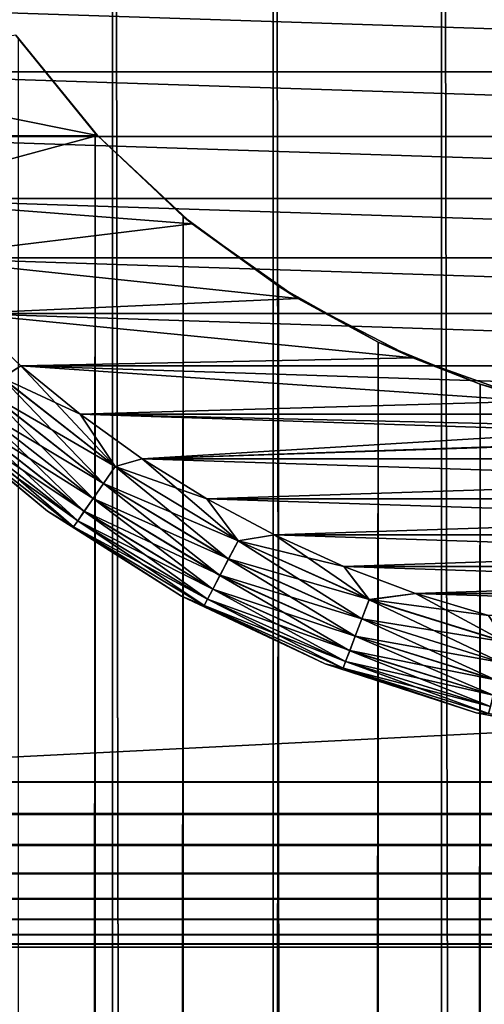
# Model space of a CAD drawing. Extents: x -265 to 265, y 0 to 1027.
# Tile 256 of 396: x -258 to -253, y 984 to 995. Entities that reach past the tile are written whole.
import ezdxf

# ---------------------------------------------------------------- set-up
doc = ezdxf.new("R2010")
doc.units = 0
doc.header["$LTSCALE"] = 65.185185
for name, color, linetype in [('211', 7, 'CONTINUOUS'), ('212', 7, 'CONTINUOUS'), ('217', 7, 'CONTINUOUS'), ('221', 7, 'CONTINUOUS'), ('222', 7, 'CONTINUOUS'), ('223', 7, 'CONTINUOUS'), ('227', 7, 'CONTINUOUS'), ('231', 7, 'CONTINUOUS'), ('4', 7, 'CONTINUOUS'), ('5', 7, 'CONTINUOUS'), ('6', 7, 'CONTINUOUS'), ('7', 7, 'CONTINUOUS'), ('8', 7, 'CONTINUOUS')]:
    doc.layers.add(name, color=color, linetype=linetype)

msp = doc.modelspace()

# ---------------------------------------------------------------- linework, layer by layer
at = {"layer": '211', "color": 7, "linetype": 'CONTINUOUS'}
for points in [[(-258.521, 1, 12.345), (-256.971, 1, 13.282), (-258.521, 1019, 12.345), (-258.521, 1, 12.345)], [(-258.521, 1019, 12.345), (-256.971, 1, 13.282), (-256.971, 1019, 13.282), (-258.521, 1019, 12.345)], [(-256.971, 1, 13.282), (-255.319, 1, 14.025), (-256.971, 1019, 13.282), (-256.971, 1, 13.282)], [(-256.971, 1019, 13.282), (-255.319, 1, 14.025), (-255.319, 1019, 14.025), (-256.971, 1019, 13.282)], [(-255.319, 1, 14.025), (-253.59, 1, 14.564), (-255.319, 1019, 14.025), (-255.319, 1, 14.025)], [(-255.319, 1019, 14.025), (-253.59, 1, 14.564), (-253.59, 1019, 14.564), (-255.319, 1019, 14.025)], [(-253.59, 1, 14.564), (-251.808, 1, 14.891), (-253.59, 1019, 14.564), (-253.59, 1, 14.564)], [(-253.59, 1019, 14.564), (-251.808, 1, 14.891), (-251.808, 1019, 14.891), (-253.59, 1019, 14.564)]]:
    msp.add_3dface(points, dxfattribs=at)
at = {"layer": '212', "color": 7, "linetype": 'CONTINUOUS'}
for points in [[(-257.938, 994.339, -12.727), (-257.148, 993.369, -13.187), (-257.938, 25.661, -12.727), (-257.938, 994.339, -12.727)], [(-257.938, 25.661, -12.727), (-257.148, 993.369, -13.187), (-257.148, 26.631, -13.187), (-257.938, 25.661, -12.727)], [(-257.148, 993.369, -13.187), (-256.245, 992.512, -13.638), (-257.148, 26.631, -13.187), (-257.148, 993.369, -13.187)], [(-257.148, 26.631, -13.187), (-256.245, 992.512, -13.638), (-256.245, 27.488, -13.638), (-257.148, 26.631, -13.187)], [(-256.245, 992.512, -13.638), (-255.266, 991.794, -14.045), (-256.245, 27.488, -13.638), (-256.245, 992.512, -13.638)], [(-256.245, 27.488, -13.638), (-255.266, 991.794, -14.045), (-255.266, 28.206, -14.045), (-256.245, 27.488, -13.638)], [(-255.266, 991.794, -14.045), (-254.241, 991.221, -14.388), (-255.266, 28.206, -14.045), (-255.266, 991.794, -14.045)], [(-255.266, 28.206, -14.045), (-254.241, 991.221, -14.388), (-254.241, 28.779, -14.388), (-255.266, 28.206, -14.045)], [(-254.241, 991.221, -14.388), (-253.193, 990.788, -14.656), (-254.241, 28.779, -14.388), (-254.241, 991.221, -14.388)], [(-254.241, 28.779, -14.388), (-253.193, 990.788, -14.656), (-253.193, 29.212, -14.656), (-254.241, 28.779, -14.388)], [(-253.193, 990.788, -14.656), (-252.132, 990.486, -14.848), (-253.193, 29.212, -14.656), (-253.193, 990.788, -14.656)], [(-253.193, 29.212, -14.656), (-252.132, 990.486, -14.848), (-252.132, 29.514, -14.848), (-253.193, 29.212, -14.656)]]:
    msp.add_3dface(points, dxfattribs=at)
at = {"layer": '217', "color": 7, "linetype": 'CONTINUOUS'}
for points in [[(-257.126, 993.345, -25), (-257.938, 994.339, -12.727), (-257.965, 994.377, -25), (-257.126, 993.345, -25)], [(-257.148, 993.369, -13.187), (-257.938, 994.339, -12.727), (-257.126, 993.345, -25), (-257.148, 993.369, -13.187)], [(-256.245, 992.512, -13.638), (-257.148, 993.369, -13.187), (-257.126, 993.345, -25), (-256.245, 992.512, -13.638)], [(-256.153, 992.437, -25), (-256.245, 992.512, -13.638), (-257.126, 993.345, -25), (-256.153, 992.437, -25)], [(-255.266, 991.794, -14.045), (-256.245, 992.512, -13.638), (-256.153, 992.437, -25), (-255.266, 991.794, -14.045)], [(-255.066, 991.669, -25), (-255.266, 991.794, -14.045), (-256.153, 992.437, -25), (-255.066, 991.669, -25)], [(-254.241, 991.221, -14.388), (-255.266, 991.794, -14.045), (-255.066, 991.669, -25), (-254.241, 991.221, -14.388)], [(-253.884, 991.057, -25), (-254.241, 991.221, -14.388), (-255.066, 991.669, -25), (-253.884, 991.057, -25)], [(-253.193, 990.788, -14.656), (-254.241, 991.221, -14.388), (-253.884, 991.057, -25), (-253.193, 990.788, -14.656)], [(-252.631, 990.612, -25), (-253.193, 990.788, -14.656), (-253.884, 991.057, -25), (-252.631, 990.612, -25)], [(-252.132, 990.486, -14.848), (-253.193, 990.788, -14.656), (-252.631, 990.612, -25), (-252.132, 990.486, -14.848)]]:
    msp.add_3dface(points, dxfattribs=at)
at = {"layer": '221', "color": 7, "linetype": 'CONTINUOUS'}
for points in [[(-257.126, 993.345, -25), (-257.965, 994.377, -25), (-260.392, 994, -25), (-257.126, 993.345, -25)], [(-259.978, 993.333, -25), (-257.126, 993.345, -25), (-260.392, 994, -25), (-259.978, 993.333, -25)], [(-259.52, 992.695, -25), (-257.126, 993.345, -25), (-259.978, 993.333, -25), (-259.52, 992.695, -25)], [(-256.153, 992.437, -25), (-257.126, 993.345, -25), (-259.52, 992.695, -25), (-256.153, 992.437, -25)], [(-259.022, 992.088, -25), (-256.153, 992.437, -25), (-259.52, 992.695, -25), (-259.022, 992.088, -25)], [(-255.066, 991.669, -25), (-256.153, 992.437, -25), (-259.022, 992.088, -25), (-255.066, 991.669, -25)], [(-258.485, 991.515, -25), (-255.066, 991.669, -25), (-259.022, 992.088, -25), (-258.485, 991.515, -25)], [(-253.884, 991.057, -25), (-255.066, 991.669, -25), (-258.485, 991.515, -25), (-253.884, 991.057, -25)], [(-257.912, 990.978, -25), (-253.884, 991.057, -25), (-258.485, 991.515, -25), (-257.912, 990.978, -25)], [(-252.631, 990.612, -25), (-253.884, 991.057, -25), (-257.912, 990.978, -25), (-252.631, 990.612, -25)], [(-257.305, 990.48, -25), (-252.631, 990.612, -25), (-257.912, 990.978, -25), (-257.305, 990.48, -25)], [(-251.328, 990.341, -25), (-252.631, 990.612, -25), (-257.305, 990.48, -25), (-251.328, 990.341, -25)], [(-256.667, 990.022, -25), (-251.328, 990.341, -25), (-257.305, 990.48, -25), (-256.667, 990.022, -25)], [(-250, 990.25, -25), (-256.667, 990.022, -25), (-242.695, 990.48, -25), (-250, 990.25, -25)], [(-242.695, 990.48, -25), (-256.667, 990.022, -25), (-243.333, 990.022, -25), (-242.695, 990.48, -25)], [(-250, 990.25, -25), (-251.328, 990.341, -25), (-256.667, 990.022, -25), (-250, 990.25, -25)], [(-256.667, 990.022, -25), (-256, 989.608, -25), (-243.333, 990.022, -25), (-256.667, 990.022, -25)], [(-243.333, 990.022, -25), (-256, 989.608, -25), (-244, 989.608, -25), (-243.333, 990.022, -25)], [(-256, 989.608, -25), (-255.307, 989.238, -25), (-244, 989.608, -25), (-256, 989.608, -25)], [(-244, 989.608, -25), (-255.307, 989.238, -25), (-244.693, 989.238, -25), (-244, 989.608, -25)], [(-255.307, 989.238, -25), (-254.592, 988.913, -25), (-244.693, 989.238, -25), (-255.307, 989.238, -25)], [(-244.693, 989.238, -25), (-254.592, 988.913, -25), (-245.408, 988.913, -25), (-244.693, 989.238, -25)], [(-254.592, 988.913, -25), (-253.857, 988.637, -25), (-245.408, 988.913, -25), (-254.592, 988.913, -25)], [(-245.408, 988.913, -25), (-253.857, 988.637, -25), (-246.143, 988.637, -25), (-245.408, 988.913, -25)], [(-253.857, 988.637, -25), (-253.106, 988.409, -25), (-246.143, 988.637, -25), (-253.857, 988.637, -25)]]:
    msp.add_3dface(points, dxfattribs=at)
at = {"layer": '222', "color": 7, "linetype": 'CONTINUOUS'}
for points in [[(-260.392, 994, -75), (-260.762, 994.693, -75), (-239.608, 994, -75), (-260.392, 994, -75)], [(-239.608, 994, -75), (-260.762, 994.693, -75), (-239.238, 994.693, -75), (-239.608, 994, -75)], [(-259.978, 993.333, -75), (-260.392, 994, -75), (-240.022, 993.333, -75), (-259.978, 993.333, -75)], [(-240.022, 993.333, -75), (-260.392, 994, -75), (-239.608, 994, -75), (-240.022, 993.333, -75)], [(-259.52, 992.695, -75), (-259.978, 993.333, -75), (-240.48, 992.695, -75), (-259.52, 992.695, -75)], [(-240.48, 992.695, -75), (-259.978, 993.333, -75), (-240.022, 993.333, -75), (-240.48, 992.695, -75)], [(-259.022, 992.088, -75), (-259.52, 992.695, -75), (-240.978, 992.088, -75), (-259.022, 992.088, -75)], [(-240.978, 992.088, -75), (-259.52, 992.695, -75), (-240.48, 992.695, -75), (-240.978, 992.088, -75)], [(-258.485, 991.515, -75), (-259.022, 992.088, -75), (-241.515, 991.515, -75), (-258.485, 991.515, -75)], [(-241.515, 991.515, -75), (-259.022, 992.088, -75), (-240.978, 992.088, -75), (-241.515, 991.515, -75)], [(-257.912, 990.978, -75), (-258.485, 991.515, -75), (-242.088, 990.978, -75), (-257.912, 990.978, -75)], [(-242.088, 990.978, -75), (-258.485, 991.515, -75), (-241.515, 991.515, -75), (-242.088, 990.978, -75)], [(-257.305, 990.48, -75), (-257.912, 990.978, -75), (-242.695, 990.48, -75), (-257.305, 990.48, -75)], [(-242.695, 990.48, -75), (-257.912, 990.978, -75), (-242.088, 990.978, -75), (-242.695, 990.48, -75)], [(-256.667, 990.022, -75), (-257.305, 990.48, -75), (-243.333, 990.022, -75), (-256.667, 990.022, -75)], [(-243.333, 990.022, -75), (-257.305, 990.48, -75), (-242.695, 990.48, -75), (-243.333, 990.022, -75)], [(-256, 989.608, -75), (-256.667, 990.022, -75), (-244, 989.608, -75), (-256, 989.608, -75)], [(-244, 989.608, -75), (-256.667, 990.022, -75), (-243.333, 990.022, -75), (-244, 989.608, -75)], [(-255.307, 989.238, -75), (-256, 989.608, -75), (-244.693, 989.238, -75), (-255.307, 989.238, -75)], [(-244.693, 989.238, -75), (-256, 989.608, -75), (-244, 989.608, -75), (-244.693, 989.238, -75)], [(-254.592, 988.913, -75), (-255.307, 989.238, -75), (-245.408, 988.913, -75), (-254.592, 988.913, -75)], [(-245.408, 988.913, -75), (-255.307, 989.238, -75), (-244.693, 989.238, -75), (-245.408, 988.913, -75)], [(-253.857, 988.637, -75), (-254.592, 988.913, -75), (-246.143, 988.637, -75), (-253.857, 988.637, -75)], [(-246.143, 988.637, -75), (-254.592, 988.913, -75), (-245.408, 988.913, -75), (-246.143, 988.637, -75)], [(-253.106, 988.409, -75), (-253.857, 988.637, -75), (-246.894, 988.409, -75), (-253.106, 988.409, -75)], [(-246.894, 988.409, -75), (-253.857, 988.637, -75), (-246.143, 988.637, -75), (-246.894, 988.409, -75)]]:
    msp.add_3dface(points, dxfattribs=at)
at = {"layer": '223', "color": 7, "linetype": 'CONTINUOUS'}
for points in [[(-258.899, 990.523, -74), (-257.641, 989.483, -74), (-258.899, 990.523, -26), (-258.899, 990.523, -74)], [(-258.899, 990.523, -26), (-257.641, 989.483, -74), (-257.641, 989.483, -26), (-258.899, 990.523, -26)], [(-257.641, 989.483, -74), (-256.263, 988.608, -74), (-257.641, 989.483, -26), (-257.641, 989.483, -74)], [(-257.641, 989.483, -26), (-256.263, 988.608, -74), (-256.263, 988.608, -26), (-257.641, 989.483, -26)], [(-256.263, 988.608, -74), (-254.786, 987.913, -74), (-256.263, 988.608, -26), (-256.263, 988.608, -74)], [(-256.263, 988.608, -26), (-254.786, 987.913, -74), (-254.786, 987.913, -26), (-256.263, 988.608, -26)], [(-254.786, 987.913, -74), (-253.233, 987.408, -74), (-254.786, 987.913, -26), (-254.786, 987.913, -74)], [(-254.786, 987.913, -26), (-253.233, 987.408, -74), (-253.233, 987.408, -26), (-254.786, 987.913, -26)], [(-253.233, 987.408, -74), (-251.629, 987.103, -74), (-253.233, 987.408, -26), (-253.233, 987.408, -74)], [(-253.233, 987.408, -26), (-251.629, 987.103, -74), (-251.629, 987.103, -26), (-253.233, 987.408, -26)]]:
    msp.add_3dface(points, dxfattribs=at)
at = {"layer": '227', "color": 7, "linetype": 'CONTINUOUS'}
for points in [[(-258.485, 991.515, -75), (-257.912, 990.978, -75), (-258.104, 990.852, -74.975), (-258.485, 991.515, -75)], [(-257.912, 990.978, -75), (-257.305, 990.48, -75), (-258.104, 990.852, -74.975), (-257.912, 990.978, -75)], [(-258.104, 990.852, -74.975), (-256.943, 989.942, -74.975), (-258.245, 990.694, -74.901), (-258.104, 990.852, -74.975)], [(-258.104, 990.852, -74.975), (-257.305, 990.48, -75), (-256.943, 989.942, -74.975), (-258.104, 990.852, -74.975)], [(-258.245, 990.694, -74.901), (-257.063, 989.768, -74.901), (-258.371, 990.552, -74.782), (-258.245, 990.694, -74.901)], [(-258.245, 990.694, -74.901), (-256.943, 989.942, -74.975), (-257.063, 989.768, -74.901), (-258.245, 990.694, -74.901)], [(-257.641, 989.483, -74), (-258.899, 990.523, -74), (-258.604, 990.288, -74.223), (-257.641, 989.483, -74)], [(-258.371, 990.552, -74.782), (-257.171, 989.612, -74.782), (-258.476, 990.433, -74.624), (-258.371, 990.552, -74.782)], [(-258.371, 990.552, -74.782), (-257.063, 989.768, -74.901), (-257.171, 989.612, -74.782), (-258.371, 990.552, -74.782)], [(-258.476, 990.433, -74.624), (-257.261, 989.481, -74.624), (-258.555, 990.344, -74.434), (-258.476, 990.433, -74.624)], [(-258.476, 990.433, -74.624), (-257.171, 989.612, -74.782), (-257.261, 989.481, -74.624), (-258.476, 990.433, -74.624)], [(-257.305, 990.48, -75), (-256.667, 990.022, -75), (-256.943, 989.942, -74.975), (-257.305, 990.48, -75)], [(-258.555, 990.344, -74.434), (-257.329, 989.383, -74.434), (-258.604, 990.288, -74.223), (-258.555, 990.344, -74.434)], [(-257.641, 989.483, -74), (-258.604, 990.288, -74.223), (-257.371, 989.322, -74.223), (-257.641, 989.483, -74)], [(-258.604, 990.288, -74.223), (-257.329, 989.383, -74.434), (-257.371, 989.322, -74.223), (-258.604, 990.288, -74.223)], [(-258.555, 990.344, -74.434), (-257.261, 989.481, -74.624), (-257.329, 989.383, -74.434), (-258.555, 990.344, -74.434)], [(-256.667, 990.022, -75), (-256, 989.608, -75), (-256.943, 989.942, -74.975), (-256.667, 990.022, -75)], [(-256.943, 989.942, -74.975), (-255.68, 989.178, -74.975), (-257.063, 989.768, -74.901), (-256.943, 989.942, -74.975)], [(-256.943, 989.942, -74.975), (-256, 989.608, -75), (-255.68, 989.178, -74.975), (-256.943, 989.942, -74.975)], [(-257.063, 989.768, -74.901), (-255.778, 988.991, -74.901), (-257.171, 989.612, -74.782), (-257.063, 989.768, -74.901)], [(-257.063, 989.768, -74.901), (-255.68, 989.178, -74.975), (-255.778, 988.991, -74.901), (-257.063, 989.768, -74.901)], [(-257.171, 989.612, -74.782), (-255.866, 988.823, -74.782), (-257.261, 989.481, -74.624), (-257.171, 989.612, -74.782)], [(-257.171, 989.612, -74.782), (-255.778, 988.991, -74.901), (-255.866, 988.823, -74.782), (-257.171, 989.612, -74.782)], [(-256, 989.608, -75), (-255.307, 989.238, -75), (-255.68, 989.178, -74.975), (-256, 989.608, -75)], [(-256.263, 988.608, -74), (-257.641, 989.483, -74), (-257.371, 989.322, -74.223), (-256.263, 988.608, -74)], [(-257.261, 989.481, -74.624), (-255.94, 988.682, -74.624), (-257.329, 989.383, -74.434), (-257.261, 989.481, -74.624)], [(-257.261, 989.481, -74.624), (-255.866, 988.823, -74.782), (-255.94, 988.682, -74.624), (-257.261, 989.481, -74.624)], [(-257.329, 989.383, -74.434), (-255.995, 988.577, -74.434), (-257.371, 989.322, -74.223), (-257.329, 989.383, -74.434)], [(-257.329, 989.383, -74.434), (-255.94, 988.682, -74.624), (-255.995, 988.577, -74.434), (-257.329, 989.383, -74.434)], [(-256.263, 988.608, -74), (-257.371, 989.322, -74.223), (-256.03, 988.511, -74.223), (-256.263, 988.608, -74)], [(-257.371, 989.322, -74.223), (-255.995, 988.577, -74.434), (-256.03, 988.511, -74.223), (-257.371, 989.322, -74.223)], [(-255.68, 989.178, -74.975), (-254.334, 988.573, -74.975), (-255.778, 988.991, -74.901), (-255.68, 989.178, -74.975)], [(-255.307, 989.238, -75), (-254.592, 988.913, -75), (-255.68, 989.178, -74.975), (-255.307, 989.238, -75)], [(-255.68, 989.178, -74.975), (-254.592, 988.913, -75), (-254.334, 988.573, -74.975), (-255.68, 989.178, -74.975)], [(-255.778, 988.991, -74.901), (-254.409, 988.375, -74.901), (-255.866, 988.823, -74.782), (-255.778, 988.991, -74.901)], [(-255.778, 988.991, -74.901), (-254.334, 988.573, -74.975), (-254.409, 988.375, -74.901), (-255.778, 988.991, -74.901)], [(-254.592, 988.913, -75), (-253.857, 988.637, -75), (-254.334, 988.573, -74.975), (-254.592, 988.913, -75)], [(-255.866, 988.823, -74.782), (-254.476, 988.197, -74.782), (-255.94, 988.682, -74.624), (-255.866, 988.823, -74.782)], [(-255.866, 988.823, -74.782), (-254.409, 988.375, -74.901), (-254.476, 988.197, -74.782), (-255.866, 988.823, -74.782)], [(-255.94, 988.682, -74.624), (-254.532, 988.049, -74.624), (-255.995, 988.577, -74.434), (-255.94, 988.682, -74.624)], [(-255.94, 988.682, -74.624), (-254.476, 988.197, -74.782), (-254.532, 988.049, -74.624), (-255.94, 988.682, -74.624)], [(-254.786, 987.913, -74), (-256.263, 988.608, -74), (-256.03, 988.511, -74.223), (-254.786, 987.913, -74)], [(-255.995, 988.577, -74.434), (-254.575, 987.937, -74.434), (-256.03, 988.511, -74.223), (-255.995, 988.577, -74.434)], [(-255.995, 988.577, -74.434), (-254.532, 988.049, -74.624), (-254.575, 987.937, -74.434), (-255.995, 988.577, -74.434)], [(-254.334, 988.573, -74.975), (-252.925, 988.134, -74.975), (-254.409, 988.375, -74.901), (-254.334, 988.573, -74.975)], [(-253.857, 988.637, -75), (-253.106, 988.409, -75), (-254.334, 988.573, -74.975), (-253.857, 988.637, -75)], [(-254.334, 988.573, -74.975), (-253.106, 988.409, -75), (-252.925, 988.134, -74.975), (-254.334, 988.573, -74.975)], [(-254.786, 987.913, -74), (-256.03, 988.511, -74.223), (-254.601, 987.868, -74.223), (-254.786, 987.913, -74)], [(-256.03, 988.511, -74.223), (-254.575, 987.937, -74.434), (-254.601, 987.868, -74.223), (-256.03, 988.511, -74.223)], [(-254.409, 988.375, -74.901), (-252.975, 987.928, -74.901), (-254.476, 988.197, -74.782), (-254.409, 988.375, -74.901)], [(-254.409, 988.375, -74.901), (-252.925, 988.134, -74.975), (-252.975, 987.928, -74.901), (-254.409, 988.375, -74.901)], [(-254.476, 988.197, -74.782), (-253.021, 987.744, -74.782), (-254.532, 988.049, -74.624), (-254.476, 988.197, -74.782)], [(-254.476, 988.197, -74.782), (-252.975, 987.928, -74.901), (-253.021, 987.744, -74.782), (-254.476, 988.197, -74.782)], [(-254.532, 988.049, -74.624), (-253.059, 987.59, -74.624), (-254.575, 987.937, -74.434), (-254.532, 988.049, -74.624)], [(-254.532, 988.049, -74.624), (-253.021, 987.744, -74.782), (-253.059, 987.59, -74.624), (-254.532, 988.049, -74.624)], [(-253.233, 987.408, -74), (-254.786, 987.913, -74), (-254.601, 987.868, -74.223), (-253.233, 987.408, -74)], [(-254.575, 987.937, -74.434), (-253.087, 987.474, -74.434), (-254.601, 987.868, -74.223), (-254.575, 987.937, -74.434)], [(-253.233, 987.408, -74), (-254.601, 987.868, -74.223), (-253.105, 987.402, -74.223), (-253.233, 987.408, -74)], [(-254.601, 987.868, -74.223), (-253.087, 987.474, -74.434), (-253.105, 987.402, -74.223), (-254.601, 987.868, -74.223)], [(-254.575, 987.937, -74.434), (-253.059, 987.59, -74.624), (-253.087, 987.474, -74.434), (-254.575, 987.937, -74.434)], [(-251.629, 987.103, -74), (-253.233, 987.408, -74), (-253.105, 987.402, -74.223), (-251.629, 987.103, -74)]]:
    msp.add_3dface(points, dxfattribs=at)
at = {"layer": '231', "color": 7, "linetype": 'CONTINUOUS'}
for points in [[(-257.912, 990.978, -25), (-258.485, 991.515, -25), (-258.105, 990.851, -25.025), (-257.912, 990.978, -25)], [(-256.943, 989.941, -25.025), (-257.912, 990.978, -25), (-258.105, 990.851, -25.025), (-256.943, 989.941, -25.025)], [(-257.305, 990.48, -25), (-257.912, 990.978, -25), (-256.943, 989.941, -25.025), (-257.305, 990.48, -25)], [(-257.063, 989.767, -25.099), (-258.105, 990.851, -25.025), (-258.245, 990.693, -25.099), (-257.063, 989.767, -25.099)], [(-256.943, 989.941, -25.025), (-258.105, 990.851, -25.025), (-257.063, 989.767, -25.099), (-256.943, 989.941, -25.025)], [(-257.171, 989.611, -25.218), (-258.245, 990.693, -25.099), (-258.371, 990.551, -25.218), (-257.171, 989.611, -25.218)], [(-257.063, 989.767, -25.099), (-258.245, 990.693, -25.099), (-257.171, 989.611, -25.218), (-257.063, 989.767, -25.099)], [(-258.899, 990.523, -26), (-257.641, 989.483, -26), (-258.604, 990.288, -25.779), (-258.899, 990.523, -26)], [(-257.261, 989.48, -25.377), (-258.371, 990.551, -25.218), (-258.476, 990.432, -25.377), (-257.261, 989.48, -25.377)], [(-257.171, 989.611, -25.218), (-258.371, 990.551, -25.218), (-257.261, 989.48, -25.377), (-257.171, 989.611, -25.218)], [(-257.329, 989.382, -25.567), (-258.476, 990.432, -25.377), (-258.555, 990.343, -25.567), (-257.329, 989.382, -25.567)], [(-257.261, 989.48, -25.377), (-258.476, 990.432, -25.377), (-257.329, 989.382, -25.567), (-257.261, 989.48, -25.377)], [(-256.667, 990.022, -25), (-257.305, 990.48, -25), (-256.943, 989.941, -25.025), (-256.667, 990.022, -25)], [(-257.371, 989.322, -25.779), (-258.555, 990.343, -25.567), (-258.604, 990.288, -25.779), (-257.371, 989.322, -25.779)], [(-257.641, 989.483, -26), (-257.371, 989.322, -25.779), (-258.604, 990.288, -25.779), (-257.641, 989.483, -26)], [(-257.329, 989.382, -25.567), (-258.555, 990.343, -25.567), (-257.371, 989.322, -25.779), (-257.329, 989.382, -25.567)], [(-255.68, 989.177, -25.025), (-256.667, 990.022, -25), (-256.943, 989.941, -25.025), (-255.68, 989.177, -25.025)], [(-256, 989.608, -25), (-256.667, 990.022, -25), (-255.68, 989.177, -25.025), (-256, 989.608, -25)], [(-255.778, 988.99, -25.099), (-256.943, 989.941, -25.025), (-257.063, 989.767, -25.099), (-255.778, 988.99, -25.099)], [(-255.68, 989.177, -25.025), (-256.943, 989.941, -25.025), (-255.778, 988.99, -25.099), (-255.68, 989.177, -25.025)], [(-255.867, 988.822, -25.218), (-257.063, 989.767, -25.099), (-257.171, 989.611, -25.218), (-255.867, 988.822, -25.218)], [(-255.778, 988.99, -25.099), (-257.063, 989.767, -25.099), (-255.867, 988.822, -25.218), (-255.778, 988.99, -25.099)], [(-255.94, 988.682, -25.377), (-257.171, 989.611, -25.218), (-257.261, 989.48, -25.377), (-255.94, 988.682, -25.377)], [(-255.867, 988.822, -25.218), (-257.171, 989.611, -25.218), (-255.94, 988.682, -25.377), (-255.867, 988.822, -25.218)], [(-255.307, 989.238, -25), (-256, 989.608, -25), (-255.68, 989.177, -25.025), (-255.307, 989.238, -25)], [(-257.641, 989.483, -26), (-256.263, 988.608, -26), (-257.371, 989.322, -25.779), (-257.641, 989.483, -26)], [(-255.996, 988.576, -25.567), (-257.261, 989.48, -25.377), (-257.329, 989.382, -25.567), (-255.996, 988.576, -25.567)], [(-255.94, 988.682, -25.377), (-257.261, 989.48, -25.377), (-255.996, 988.576, -25.567), (-255.94, 988.682, -25.377)], [(-256.03, 988.511, -25.779), (-257.329, 989.382, -25.567), (-257.371, 989.322, -25.779), (-256.03, 988.511, -25.779)], [(-255.996, 988.576, -25.567), (-257.329, 989.382, -25.567), (-256.03, 988.511, -25.779), (-255.996, 988.576, -25.567)], [(-256.263, 988.608, -26), (-256.03, 988.511, -25.779), (-257.371, 989.322, -25.779), (-256.263, 988.608, -26)], [(-254.409, 988.374, -25.099), (-255.68, 989.177, -25.025), (-255.778, 988.99, -25.099), (-254.409, 988.374, -25.099)], [(-254.334, 988.572, -25.025), (-255.307, 989.238, -25), (-255.68, 989.177, -25.025), (-254.334, 988.572, -25.025)], [(-254.334, 988.572, -25.025), (-255.68, 989.177, -25.025), (-254.409, 988.374, -25.099), (-254.334, 988.572, -25.025)], [(-254.592, 988.913, -25), (-255.307, 989.238, -25), (-254.334, 988.572, -25.025), (-254.592, 988.913, -25)], [(-254.476, 988.197, -25.218), (-255.778, 988.99, -25.099), (-255.867, 988.822, -25.218), (-254.476, 988.197, -25.218)], [(-254.409, 988.374, -25.099), (-255.778, 988.99, -25.099), (-254.476, 988.197, -25.218), (-254.409, 988.374, -25.099)], [(-253.857, 988.637, -25), (-254.592, 988.913, -25), (-254.334, 988.572, -25.025), (-253.857, 988.637, -25)], [(-254.533, 988.048, -25.377), (-255.867, 988.822, -25.218), (-255.94, 988.682, -25.377), (-254.533, 988.048, -25.377)], [(-254.476, 988.197, -25.218), (-255.867, 988.822, -25.218), (-254.533, 988.048, -25.377), (-254.476, 988.197, -25.218)], [(-254.575, 987.937, -25.567), (-255.94, 988.682, -25.377), (-255.996, 988.576, -25.567), (-254.575, 987.937, -25.567)], [(-254.533, 988.048, -25.377), (-255.94, 988.682, -25.377), (-254.575, 987.937, -25.567), (-254.533, 988.048, -25.377)], [(-256.263, 988.608, -26), (-254.786, 987.913, -26), (-256.03, 988.511, -25.779), (-256.263, 988.608, -26)], [(-254.601, 987.868, -25.779), (-255.996, 988.576, -25.567), (-256.03, 988.511, -25.779), (-254.601, 987.868, -25.779)], [(-254.575, 987.937, -25.567), (-255.996, 988.576, -25.567), (-254.601, 987.868, -25.779), (-254.575, 987.937, -25.567)], [(-252.976, 987.927, -25.099), (-254.334, 988.572, -25.025), (-254.409, 988.374, -25.099), (-252.976, 987.927, -25.099)], [(-252.925, 988.133, -25.025), (-253.857, 988.637, -25), (-254.334, 988.572, -25.025), (-252.925, 988.133, -25.025)], [(-252.925, 988.133, -25.025), (-254.334, 988.572, -25.025), (-252.976, 987.927, -25.099), (-252.925, 988.133, -25.025)], [(-253.106, 988.409, -25), (-253.857, 988.637, -25), (-252.925, 988.133, -25.025), (-253.106, 988.409, -25)], [(-254.786, 987.913, -26), (-254.601, 987.868, -25.779), (-256.03, 988.511, -25.779), (-254.786, 987.913, -26)], [(-253.021, 987.743, -25.218), (-254.409, 988.374, -25.099), (-254.476, 988.197, -25.218), (-253.021, 987.743, -25.218)], [(-252.976, 987.927, -25.099), (-254.409, 988.374, -25.099), (-253.021, 987.743, -25.218), (-252.976, 987.927, -25.099)], [(-253.059, 987.589, -25.377), (-254.476, 988.197, -25.218), (-254.533, 988.048, -25.377), (-253.059, 987.589, -25.377)], [(-253.021, 987.743, -25.218), (-254.476, 988.197, -25.218), (-253.059, 987.589, -25.377), (-253.021, 987.743, -25.218)], [(-253.087, 987.474, -25.567), (-254.533, 988.048, -25.377), (-254.575, 987.937, -25.567), (-253.087, 987.474, -25.567)], [(-253.059, 987.589, -25.377), (-254.533, 988.048, -25.377), (-253.087, 987.474, -25.567), (-253.059, 987.589, -25.377)], [(-254.786, 987.913, -26), (-253.233, 987.408, -26), (-254.601, 987.868, -25.779), (-254.786, 987.913, -26)], [(-253.105, 987.402, -25.779), (-254.575, 987.937, -25.567), (-254.601, 987.868, -25.779), (-253.105, 987.402, -25.779)], [(-253.233, 987.408, -26), (-253.105, 987.402, -25.779), (-254.601, 987.868, -25.779), (-253.233, 987.408, -26)], [(-253.087, 987.474, -25.567), (-254.575, 987.937, -25.567), (-253.105, 987.402, -25.779), (-253.087, 987.474, -25.567)], [(-253.233, 987.408, -26), (-251.629, 987.103, -26), (-253.105, 987.402, -25.779), (-253.233, 987.408, -26)]]:
    msp.add_3dface(points, dxfattribs=at)
at = {"layer": '4', "color": 7, "linetype": 'CONTINUOUS'}
for points in [[(-263, 1013.3, 15), (263, 1013.3, 15), (-263, 986.7, 15), (-263, 1013.3, 15)], [(-263, 986.7, 15), (263, 1013.3, 15), (263, 986.7, 15), (-263, 986.7, 15)]]:
    msp.add_3dface(points, dxfattribs=at)
at = {"layer": '5', "color": 7, "linetype": 'CONTINUOUS'}
for points in [[(-263, 986.7, 15), (263, 986.7, 15), (263, 986.37, 15.032), (-263, 986.7, 15)], [(-263, 986.368, 15.033), (-263, 986.7, 15), (263, 986.37, 15.032), (-263, 986.368, 15.033)], [(263, 986.051, 15.129), (-263, 986.368, 15.033), (263, 986.37, 15.032), (263, 986.051, 15.129)], [(-263, 986.049, 15.13), (-263, 986.368, 15.033), (263, 986.051, 15.129), (-263, 986.049, 15.13)], [(263, 985.757, 15.286), (-263, 986.049, 15.13), (263, 986.051, 15.129), (263, 985.757, 15.286)], [(-263, 985.755, 15.287), (-263, 986.049, 15.13), (263, 985.757, 15.286), (-263, 985.755, 15.287)], [(263, 985.499, 15.497), (-263, 985.755, 15.287), (263, 985.757, 15.286), (263, 985.499, 15.497)], [(-263, 985.497, 15.499), (-263, 985.755, 15.287), (263, 985.499, 15.497), (-263, 985.497, 15.499)], [(263, 985.287, 15.755), (-263, 985.497, 15.499), (263, 985.499, 15.497), (263, 985.287, 15.755)], [(-263, 985.286, 15.757), (-263, 985.497, 15.499), (263, 985.287, 15.755), (-263, 985.286, 15.757)], [(263, 985.13, 16.049), (-263, 985.286, 15.757), (263, 985.287, 15.755), (263, 985.13, 16.049)], [(-263, 985.129, 16.051), (-263, 985.286, 15.757), (263, 985.13, 16.049), (-263, 985.129, 16.051)], [(263, 985.033, 16.368), (-263, 985.129, 16.051), (263, 985.13, 16.049), (263, 985.033, 16.368)], [(-263, 985.032, 16.37), (-263, 985.129, 16.051), (263, 985.033, 16.368), (-263, 985.032, 16.37)], [(263, 985, 16.7), (-263, 985.032, 16.37), (263, 985.033, 16.368), (263, 985, 16.7)], [(-263, 985, 16.7), (-263, 985.032, 16.37), (263, 985, 16.7), (-263, 985, 16.7)]]:
    msp.add_3dface(points, dxfattribs=at)
at = {"layer": '6', "color": 7, "linetype": 'CONTINUOUS'}
for points in [[(-263, 985, 16.7), (263, 985, 16.7), (-263, 985, 23.3), (-263, 985, 16.7)], [(-263, 985, 23.3), (263, 985, 16.7), (263, 985, 23.3), (-263, 985, 23.3)]]:
    msp.add_3dface(points, dxfattribs=at)
at = {"layer": '7', "color": 7, "linetype": 'CONTINUOUS'}
for points in [[(-263, 986.7, 25), (-263, 986.37, 24.968), (263, 986.7, 25), (-263, 986.7, 25)], [(263, 986.7, 25), (-263, 986.37, 24.968), (263, 986.368, 24.967), (263, 986.7, 25)], [(-263, 986.37, 24.968), (-263, 986.051, 24.871), (263, 986.368, 24.967), (-263, 986.37, 24.968)], [(263, 986.368, 24.967), (-263, 986.051, 24.871), (263, 986.049, 24.87), (263, 986.368, 24.967)], [(-263, 986.051, 24.871), (-263, 985.757, 24.714), (263, 986.049, 24.87), (-263, 986.051, 24.871)], [(263, 986.049, 24.87), (-263, 985.757, 24.714), (263, 985.755, 24.713), (263, 986.049, 24.87)], [(-263, 985.757, 24.714), (-263, 985.499, 24.503), (263, 985.755, 24.713), (-263, 985.757, 24.714)], [(263, 985.755, 24.713), (-263, 985.499, 24.503), (263, 985.497, 24.501), (263, 985.755, 24.713)], [(-263, 985.499, 24.503), (-263, 985.287, 24.245), (263, 985.497, 24.501), (-263, 985.499, 24.503)], [(263, 985.497, 24.501), (-263, 985.287, 24.245), (263, 985.286, 24.243), (263, 985.497, 24.501)], [(-263, 985.287, 24.245), (-263, 985.13, 23.951), (263, 985.286, 24.243), (-263, 985.287, 24.245)], [(263, 985.286, 24.243), (-263, 985.13, 23.951), (263, 985.129, 23.949), (263, 985.286, 24.243)], [(-263, 985.13, 23.951), (-263, 985.033, 23.632), (263, 985.129, 23.949), (-263, 985.13, 23.951)], [(263, 985.129, 23.949), (-263, 985.033, 23.632), (263, 985.032, 23.63), (263, 985.129, 23.949)], [(-263, 985.033, 23.632), (-263, 985, 23.3), (263, 985.032, 23.63), (-263, 985.033, 23.632)], [(-263, 985, 23.3), (263, 985, 23.3), (263, 985.032, 23.63), (-263, 985, 23.3)]]:
    msp.add_3dface(points, dxfattribs=at)
at = {"layer": '8', "color": 7, "linetype": 'CONTINUOUS'}
for points in [[(-263, 986.7, 25), (263, 986.7, 25), (-263, 1013.3, 25), (-263, 986.7, 25)], [(-263, 1013.3, 25), (263, 986.7, 25), (263, 1013.3, 25), (-263, 1013.3, 25)]]:
    msp.add_3dface(points, dxfattribs=at)

doc.saveas('drawing.dxf')
